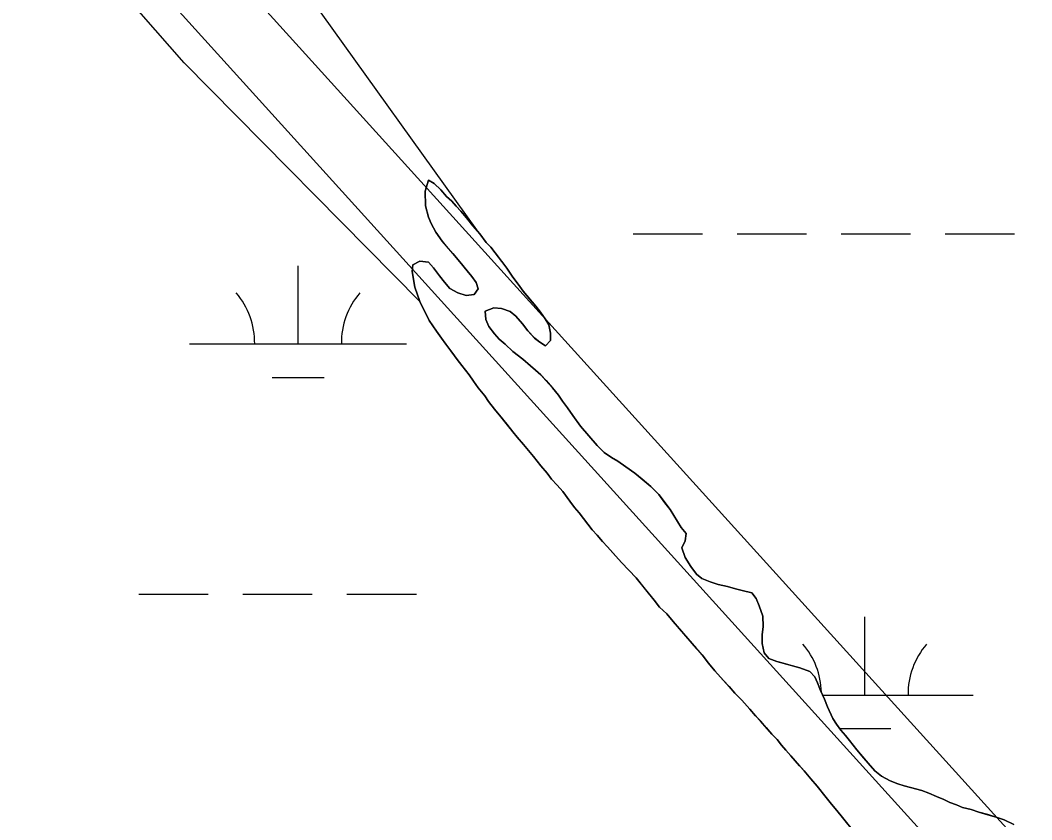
# Model space of a CAD drawing. Extents: x 3177185 to 3215018, y 812988 to 838321.
# Drawn here: x 3211913.8 to 3212380.4, y 826930.6 to 827299.2 of the extents above; entities that cross this region are included whole.
import ezdxf

# ---------------------------------------------------------------- set-up
doc = ezdxf.new("R2010")
doc.units = 0
for name, color, linetype in [('V-ROAD-CNTR', 7, 'Continuous'), ('V-SITE-VEGE', 7, 'Continuous'), ('V-TOPO-SHOR', 7, 'Continuous'), ('V-WETL-SWMP', 7, 'Continuous')]:
    doc.layers.add(name, color=color, linetype=linetype)

msp = doc.modelspace()

# ---------------------------------------------------------------- linework, layer by layer
at = {"layer": 'V-ROAD-CNTR'}
for points in [[(3211712.45, 827704.62), (3211835.48, 827515.16), (3212594.79, 826677.33), (3212780.45, 826453.91)], [(3211683.75, 827693.73), (3211811.63, 827496.8), (3212572.13, 826657.66), (3212780.37, 826407.08)]]:
    msp.add_lwpolyline(points, dxfattribs=at)
at = {"layer": 'V-SITE-VEGE'}
for p, q in [((3211989.34, 827279.49), (3211917.29, 827361.87)), ((3212009.93, 827361.87), (3212125.01, 827201.53)), ((3212098.2, 827169.45), (3211989.34, 827279.49)), ((3212125.01, 827201.53), (3212125.77, 827200.63)), ((3212125.77, 827200.63), (3212128.75, 827196.69)), ((3212128.75, 827196.69), (3212130.94, 827194.52)), ((3212130.94, 827194.52), (3212138.3, 827184.86)), ((3212138.3, 827184.86), (3212141.09, 827180.71)), ((3212141.09, 827180.71), (3212145.87, 827174.2)), ((3212145.87, 827174.2), (3212151.64, 827167.31)), ((3212102.39, 827160.76), (3212098.2, 827169.45)), ((3212132.25, 827166.63), (3212128.3, 827165.03)), ((3212135.81, 827166.25), (3212132.25, 827166.63)), ((3212139.77, 827164.88), (3212135.81, 827166.25)), ((3212151.64, 827167.31), (3212153.82, 827164.54)), ((3212128.3, 827165.03), (3212128.51, 827161.27)), ((3212128.51, 827161.27), (3212129.91, 827157.91)), ((3212142.35, 827162.71), (3212139.77, 827164.88)), ((3212145.54, 827159.17), (3212142.35, 827162.71)), ((3212153.82, 827164.54), (3212156.01, 827161.59)), ((3212156.01, 827161.59), (3212157.61, 827158.82)), ((3212105.78, 827155.83), (3212102.39, 827160.76)), ((3212129.91, 827157.91), (3212132.5, 827154.56)), ((3212147.92, 827156.01), (3212145.54, 827159.17)), ((3212157.61, 827158.82), (3212158.42, 827154.87)), ((3212115.33, 827142.81), (3212105.78, 827155.83)), ((3212132.5, 827154.56), (3212134.68, 827152.19)), ((3212134.68, 827152.19), (3212137.46, 827149.83)), ((3212151.1, 827152.66), (3212147.92, 827156.01)), ((3212153.49, 827150.69), (3212151.1, 827152.66)), ((3212158.42, 827154.87), (3212158.43, 827151.51)), ((3212137.46, 827149.83), (3212141.04, 827146.48)), ((3212156.07, 827149.12), (3212153.49, 827150.69)), ((3212158.43, 827151.51), (3212156.07, 827149.12)), ((3212120.91, 827135.71), (3212115.33, 827142.81)), ((3212141.04, 827146.48), (3212145.61, 827142.94)), ((3212145.61, 827142.94), (3212151.56, 827137.82)), ((3212151.56, 827137.82), (3212153.95, 827135.66)), ((3212122.9, 827132.75), (3212120.91, 827135.71)), ((3212153.95, 827135.66), (3212156.33, 827133.09)), ((3212125.09, 827129.79), (3212122.9, 827132.75)), ((3212128.07, 827126.05), (3212125.09, 827129.79)), ((3212156.33, 827133.09), (3212159.32, 827129.74)), ((3212159.32, 827129.74), (3212162.1, 827126.39)), ((3212129.86, 827123.48), (3212128.07, 827126.05)), ((3212162.1, 827126.39), (3212163.89, 827123.63)), ((3212142.99, 827106.92), (3212129.86, 827123.48)), ((3212163.89, 827123.63), (3212166.28, 827120.47)), ((3212166.28, 827120.47), (3212168.67, 827116.92)), ((3212168.67, 827116.92), (3212172.26, 827111.99)), ((3212172.26, 827111.99), (3212180.01, 827103.12)), ((3212145.98, 827103.57), (3212142.99, 827106.92)), ((3212150.55, 827098.05), (3212145.98, 827103.57)), ((3212180.01, 827103.12), (3212183.19, 827099.97)), ((3212153.94, 827093.71), (3212150.55, 827098.05)), ((3212183.19, 827099.97), (3212186.57, 827097.61)), ((3212186.57, 827097.61), (3212189.54, 827095.84)), ((3212189.54, 827095.84), (3212197.28, 827090.34)), ((3212156.92, 827090.36), (3212153.94, 827093.71)), ((3212158.91, 827087.6), (3212156.92, 827090.36)), ((3212161.49, 827084.84), (3212158.91, 827087.6)), ((3212197.28, 827090.34), (3212204.63, 827084.23)), ((3212164.08, 827081.88), (3212161.49, 827084.84)), ((3212169.45, 827074.58), (3212164.08, 827081.88)), ((3212204.63, 827084.23), (3212208.41, 827080.49)), ((3212208.41, 827080.49), (3212213.58, 827073.59)), ((3212171.64, 827072.02), (3212169.45, 827074.58)), ((3212213.58, 827073.59), (3212218.76, 827065.3)), ((3212177.61, 827064.33), (3212171.64, 827072.02)), ((3212180, 827061.77), (3212177.61, 827064.33)), ((3212218.76, 827065.3), (3212220.95, 827062.54)), ((3212182.39, 827058.81), (3212180, 827061.77)), ((3212184.77, 827056.45), (3212182.39, 827058.81)), ((3212220.57, 827059.18), (3212219, 827056)), ((3212220.95, 827062.54), (3212220.57, 827059.18)), ((3212191.13, 827049.15), (3212184.77, 827056.45)), ((3212219, 827056), (3212220.6, 827051.46)), ((3212197.89, 827042.06), (3212191.13, 827049.15)), ((3212220.6, 827051.46), (3212223.19, 827047.32)), ((3212223.19, 827047.32), (3212225.78, 827043.77)), ((3212206.25, 827031.81), (3212197.89, 827042.06)), ((3212225.78, 827043.77), (3212228.17, 827041.8)), ((3212228.17, 827041.8), (3212232.13, 827040.23)), ((3212232.13, 827040.23), (3212235.7, 827039.06)), ((3212235.7, 827039.06), (3212240.05, 827038.09)), ((3212240.05, 827038.09), (3212251.35, 827035.17)), ((3212251.35, 827035.17), (3212253.33, 827032.61)), ((3212208.64, 827028.65), (3212206.25, 827031.81)), ((3212253.33, 827032.61), (3212254.73, 827029.25)), ((3212212.01, 827025.5), (3212208.64, 827028.65)), ((3212254.73, 827029.25), (3212256.34, 827024.51)), ((3212228.32, 827006.58), (3212212.01, 827025.5)), ((3212256.34, 827024.51), (3212256.56, 827019.76)), ((3212256.56, 827019.76), (3212255.98, 827015.8)), ((3212255.98, 827015.8), (3212256, 827011.84)), ((3212256, 827011.84), (3212257.01, 827007.49)), ((3212257.01, 827007.49), (3212259.2, 827004.93)), ((3212234.29, 826999.28), (3212228.32, 827006.58)), ((3212259.2, 827004.93), (3212262.76, 827003.56)), ((3212262.76, 827003.56), (3212273.46, 827000.64)), ((3212243.43, 826989.03), (3212234.29, 826999.28)), ((3212273.46, 827000.64), (3212278.02, 826998.88)), ((3212278.02, 826998.88), (3212280.4, 826996.52)), ((3212280.4, 826996.52), (3212283, 826990.2)), ((3212246.62, 826985.68), (3212243.43, 826989.03)), ((3212283, 826990.2), (3212284.8, 826986.25)), ((3212255.36, 826976.03), (3212246.62, 826985.68)), ((3212284.8, 826986.25), (3212286.2, 826982.69)), ((3212286.2, 826982.69), (3212288.6, 826977.36)), ((3212260.54, 826970.11), (3212255.36, 826976.03)), ((3212288.6, 826977.36), (3212290.39, 826974.6)), ((3212290.39, 826974.6), (3212292.38, 826971.84)), ((3212262.92, 826967.55), (3212260.54, 826970.11)), ((3212292.38, 826971.84), (3212294.57, 826969.47)), ((3212266.9, 826962.62), (3212262.92, 826967.55)), ((3212294.57, 826969.47), (3212299.74, 826962.77)), ((3212275.45, 826953.16), (3212266.9, 826962.62)), ((3212299.74, 826962.77), (3212304.92, 826956.66)), ((3212304.92, 826956.66), (3212308.1, 826953.11)), ((3212278.44, 826949.41), (3212275.45, 826953.16)), ((3212308.1, 826953.11), (3212311.08, 826950.74)), ((3212281.42, 826946.07), (3212278.44, 826949.41)), ((3212311.08, 826950.74), (3212315.04, 826948.59)), ((3212315.04, 826948.59), (3212318.61, 826947.22)), ((3212318.61, 826947.22), (3212321.58, 826946.24)), ((3212285.6, 826940.94), (3212281.42, 826946.07)), ((3212321.58, 826946.24), (3212329.7, 826944.1)), ((3212329.7, 826944.1), (3212332.88, 826942.93)), ((3212332.88, 826942.93), (3212339.81, 826939.99)), ((3212287.98, 826937.78), (3212285.6, 826940.94)), ((3212290.57, 826934.83), (3212287.98, 826937.78)), ((3212339.81, 826939.99), (3212342.59, 826938.61)), ((3212342.59, 826938.61), (3212345.76, 826937.44)), ((3212345.76, 826937.44), (3212348.54, 826936.27)), ((3212293.15, 826931.67), (3212290.57, 826934.83)), ((3212348.54, 826936.27), (3212352.5, 826935.3)), ((3212352.5, 826935.3), (3212356.06, 826934.13)), ((3212356.06, 826934.13), (3212360.23, 826932.96)), ((3212360.23, 826932.96), (3212364.39, 826931.59)), ((3212298.73, 826924.57), (3212293.15, 826931.67)), ((3212364.39, 826931.59), (3212367.75, 826930.61)), ((3212367.75, 826930.61), (3212372.12, 826928.46))]:
    msp.add_line(p, q, dxfattribs=at)
at = {"layer": 'V-TOPO-SHOR'}
for points in [[(3212208.41, 827080.49), (3212204.63, 827084.23), (3212200.66, 827087.58), (3212197.28, 827090.34), (3212193.12, 827093.29), (3212189.54, 827095.84), (3212186.57, 827097.61), (3212183.19, 827099.97), (3212180.01, 827103.12), (3212176.04, 827107.66), (3212172.26, 827111.99), (3212168.67, 827116.92), (3212166.28, 827120.47), (3212163.89, 827123.63), (3212162.1, 827126.39), (3212159.32, 827129.74), (3212156.33, 827133.09), (3212153.95, 827135.66), (3212151.56, 827137.82), (3212149.18, 827139.79), (3212145.61, 827142.94), (3212141.04, 827146.48), (3212137.46, 827149.83), (3212134.68, 827152.19), (3212132.5, 827154.56), (3212129.91, 827157.91), (3212128.51, 827161.27), (3212128.3, 827165.03), (3212132.25, 827166.63), (3212135.81, 827166.25), (3212139.77, 827164.88), (3212142.35, 827162.71), (3212145.54, 827159.17), (3212147.92, 827156.01), (3212151.1, 827152.66), (3212153.49, 827150.69), (3212156.07, 827149.12), (3212158.43, 827151.51), (3212158.42, 827154.87), (3212157.61, 827158.82), (3212156.01, 827161.59), (3212153.82, 827164.54), (3212151.64, 827167.31), (3212149.45, 827169.87), (3212145.87, 827174.21), (3212143.48, 827177.56), (3212141.09, 827180.71), (3212138.3, 827184.86), (3212135.91, 827188.01), (3212132.93, 827191.96), (3212130.94, 827194.52), (3212128.75, 827196.69), (3212125.77, 827200.63), (3212122.58, 827204.38), (3212119.6, 827208.12), (3212117.01, 827211.08), (3212114.83, 827213.44), (3212112.84, 827215.81), (3212110.45, 827217.98), (3212107.87, 827220.93), (3212104.69, 827223.89), (3212102.11, 827225.46), (3212100.55, 827220.31), (3212100.78, 827213.58), (3212102.18, 827208.44), (3212103.38, 827205.48), (3212105.58, 827201.53), (3212108.37, 827197.39), (3212110.35, 827195.02), (3212113.34, 827191.67), (3212116.52, 827187.73), (3212119.9, 827183.59), (3212122.09, 827181.03), (3212124.08, 827178.27), (3212125.08, 827175.3), (3212123.12, 827172.72), (3212119.56, 827172.31), (3212115.59, 827173.48), (3212112.02, 827175.44), (3212109.44, 827178.4), (3212107.25, 827181.36), (3212104.46, 827185.1), (3212102.08, 827187.67), (3212098.12, 827188.04), (3212094.96, 827186.45), (3212094.58, 827183.28), (3212095.8, 827176.16), (3212098.2, 827169.45), (3212100.4, 827164.91), (3212102.39, 827160.76), (3212105.78, 827155.83), (3212108.17, 827152.67), (3212110.16, 827149.91), (3212113.34, 827145.57), (3212115.33, 827142.81), (3212117.52, 827140.05), (3212120.91, 827135.71), (3212122.9, 827132.75), (3212125.09, 827129.79), (3212128.07, 827126.05), (3212129.86, 827123.48)], [(3212129.86, 827123.48), (3212132.65, 827119.93), (3212136.23, 827115.4), (3212138.22, 827113.03), (3212141.01, 827109.48), (3212142.99, 827106.92), (3212145.98, 827103.57), (3212150.55, 827098.05), (3212153.94, 827093.71), (3212156.92, 827090.36), (3212158.91, 827087.6), (3212161.49, 827084.84), (3212164.08, 827081.88), (3212167.26, 827077.54), (3212169.45, 827074.58), (3212171.64, 827072.02), (3212177.61, 827064.33), (3212180, 827061.77), (3212182.38, 827058.81), (3212184.77, 827056.45), (3212188.35, 827052.31), (3212191.13, 827049.15), (3212194.51, 827045.61), (3212197.89, 827042.06), (3212202.07, 827036.93), (3212206.25, 827031.81), (3212208.64, 827028.65), (3212212.01, 827025.5), (3212215, 827021.95), (3212219.77, 827016.43), (3212225.74, 827009.53), (3212228.32, 827006.58), (3212231.3, 827002.83), (3212234.29, 826999.28), (3212238.27, 826994.75), (3212240.85, 826991.99), (3212243.43, 826989.03), (3212246.62, 826985.68), (3212250.39, 826981.55), (3212252.98, 826978.59), (3212255.36, 826976.03), (3212257.95, 826973.07), (3212260.54, 826970.11), (3212262.92, 826967.55), (3212264.91, 826964.99), (3212266.9, 826962.62), (3212269.28, 826960.06), (3212273.26, 826955.53), (3212275.45, 826953.16), (3212278.44, 826949.41), (3212281.42, 826946.07), (3212285.6, 826940.94), (3212287.98, 826937.78), (3212290.57, 826934.83), (3212293.15, 826931.67), (3212298.73, 826924.57)], [(3212372.12, 826928.46), (3212367.75, 826930.61), (3212364.39, 826931.59), (3212360.23, 826932.96), (3212356.06, 826934.13), (3212352.5, 826935.3), (3212348.54, 826936.27), (3212345.76, 826937.44), (3212342.59, 826938.61), (3212339.81, 826939.99), (3212336.44, 826941.36), (3212332.88, 826942.93), (3212329.7, 826944.1), (3212325.15, 826945.27), (3212321.58, 826946.24), (3212318.61, 826947.22), (3212315.04, 826948.59), (3212311.08, 826950.74), (3212308.1, 826953.11), (3212304.92, 826956.66), (3212302.73, 826959.22), (3212299.74, 826962.77), (3212296.96, 826966.32), (3212294.57, 826969.47), (3212292.38, 826971.84), (3212290.39, 826974.6), (3212288.6, 826977.36), (3212286.2, 826982.69), (3212284.8, 826986.25), (3212283, 826990.2), (3212281.6, 826993.75), (3212280.41, 826996.52), (3212278.02, 826998.88), (3212273.46, 827000.64), (3212270.09, 827001.62), (3212265.73, 827002.79), (3212262.76, 827003.56), (3212259.2, 827004.93), (3212257.01, 827007.49), (3212256, 827011.84), (3212255.98, 827015.8), (3212256.56, 827019.76), (3212256.34, 827024.51), (3212254.73, 827029.25), (3212253.33, 827032.61), (3212251.35, 827035.17), (3212246.79, 827036.34), (3212243.82, 827037.12), (3212240.05, 827038.09), (3212235.7, 827039.06), (3212232.13, 827040.23), (3212228.17, 827041.8), (3212225.78, 827043.77), (3212223.19, 827047.32), (3212220.6, 827051.46), (3212219, 827056), (3212220.57, 827059.18), (3212220.95, 827062.54), (3212218.76, 827065.3), (3212216.97, 827068.07), (3212213.58, 827073.59), (3212211.2, 827076.74), (3212208.41, 827080.49)]]:
    msp.add_lwpolyline(points, dxfattribs=at)
at = {"layer": 'V-WETL-SWMP'}
for p, q in [((3212100.55, 827220.31), (3212102.11, 827225.46)), ((3212102.11, 827225.46), (3212104.69, 827223.88)), ((3212104.69, 827223.88), (3212107.87, 827220.93)), ((3212100.78, 827213.58), (3212100.55, 827220.31)), ((3212107.87, 827220.93), (3212110.45, 827217.97)), ((3212110.45, 827217.97), (3212112.84, 827215.81)), ((3212102.18, 827208.44), (3212100.78, 827213.58)), ((3212112.84, 827215.81), (3212114.83, 827213.44)), ((3212114.83, 827213.44), (3212117.01, 827211.08)), ((3212103.38, 827205.48), (3212102.18, 827208.44)), ((3212117.01, 827211.08), (3212119.6, 827208.12)), ((3212119.6, 827208.12), (3212122.58, 827204.37)), ((3212105.58, 827201.53), (3212103.38, 827205.48)), ((3212122.58, 827204.37), (3212125.77, 827200.63)), ((3212108.37, 827197.39), (3212105.58, 827201.53)), ((3212125.77, 827200.63), (3212128.75, 827196.68)), ((3212196.53, 827200.7), (3212228.53, 827200.7)), ((3212244.53, 827200.7), (3212276.53, 827200.7)), ((3212292.53, 827200.7), (3212324.53, 827200.7)), ((3212340.53, 827200.7), (3212372.53, 827200.7)), ((3212110.36, 827195.02), (3212108.37, 827197.39)), ((3212113.34, 827191.67), (3212110.36, 827195.02)), ((3212128.75, 827196.68), (3212130.94, 827194.52)), ((3212130.94, 827194.52), (3212132.93, 827191.95)), ((3212116.52, 827187.73), (3212113.34, 827191.67)), ((3212132.93, 827191.95), (3212138.3, 827184.85)), ((3212041.94, 827149.96), (3212041.94, 827185.96)), ((3212094.58, 827183.28), (3212094.96, 827186.45)), ((3212094.96, 827186.45), (3212098.12, 827188.04)), ((3212098.12, 827188.04), (3212102.08, 827187.66)), ((3212102.08, 827187.66), (3212104.46, 827185.1)), ((3212104.46, 827185.1), (3212107.25, 827181.35)), ((3212119.9, 827183.59), (3212116.52, 827187.73)), ((3212138.3, 827184.85), (3212141.09, 827180.71)), ((3212095.8, 827176.16), (3212094.58, 827183.28)), ((3212107.25, 827181.35), (3212109.44, 827178.4)), ((3212122.09, 827181.02), (3212119.9, 827183.59)), ((3212124.08, 827178.26), (3212122.09, 827181.02)), ((3212141.09, 827180.71), (3212143.48, 827177.56)), ((3212098.2, 827169.44), (3212095.8, 827176.16)), ((3212109.44, 827178.4), (3212112.03, 827175.44)), ((3212112.03, 827175.44), (3212115.6, 827173.48)), ((3212123.12, 827172.72), (3212125.08, 827175.3)), ((3212125.08, 827175.3), (3212124.08, 827178.26)), ((3212143.48, 827177.56), (3212145.87, 827174.2)), ((3212115.6, 827173.48), (3212119.56, 827172.31)), ((3212119.56, 827172.31), (3212123.12, 827172.72)), ((3212145.87, 827174.2), (3212149.45, 827169.87)), ((3212100.4, 827164.9), (3212098.2, 827169.44)), ((3212132.25, 827166.62), (3212128.3, 827165.02)), ((3212135.81, 827166.24), (3212132.25, 827166.62)), ((3212139.77, 827164.88), (3212135.81, 827166.24)), ((3212149.45, 827169.87), (3212151.63, 827167.3)), ((3212151.63, 827167.3), (3212153.82, 827164.54)), ((3212102.39, 827160.75), (3212100.4, 827164.9)), ((3212128.3, 827165.02), (3212128.51, 827161.27)), ((3212128.51, 827161.27), (3212129.91, 827157.91)), ((3212142.35, 827162.71), (3212139.77, 827164.88)), ((3212145.54, 827159.16), (3212142.35, 827162.71)), ((3212153.82, 827164.54), (3212156.01, 827161.58)), ((3212156.01, 827161.58), (3212157.61, 827158.82)), ((3212105.78, 827155.82), (3212102.39, 827160.75)), ((3212129.91, 827157.91), (3212132.5, 827154.56)), ((3212147.92, 827156.01), (3212145.54, 827159.16)), ((3212157.61, 827158.82), (3212158.42, 827154.87)), ((3212108.17, 827152.67), (3212105.78, 827155.82)), ((3212110.16, 827149.91), (3212108.17, 827152.67)), ((3212132.5, 827154.56), (3212134.68, 827152.19)), ((3212134.68, 827152.19), (3212137.46, 827149.83)), ((3212151.11, 827152.66), (3212147.92, 827156.01)), ((3212153.49, 827150.69), (3212151.11, 827152.66)), ((3212158.42, 827154.87), (3212158.43, 827151.5)), ((3211991.94, 827149.96), (3212091.94, 827149.96)), ((3212113.34, 827145.57), (3212110.16, 827149.91)), ((3212137.46, 827149.83), (3212141.04, 827146.48)), ((3212156.07, 827149.12), (3212153.49, 827150.69)), ((3212158.43, 827151.5), (3212156.07, 827149.12)), ((3212115.33, 827142.81), (3212113.34, 827145.57)), ((3212117.52, 827140.05), (3212115.33, 827142.81)), ((3212141.04, 827146.48), (3212145.61, 827142.94)), ((3212145.61, 827142.94), (3212149.18, 827139.79)), ((3212120.91, 827135.71), (3212117.52, 827140.05)), ((3212149.18, 827139.79), (3212151.57, 827137.82)), ((3212151.57, 827137.82), (3212153.95, 827135.65)), ((3212029.94, 827134.53), (3212053.94, 827134.53)), ((3212122.9, 827132.75), (3212120.91, 827135.71)), ((3212153.95, 827135.65), (3212156.34, 827133.09)), ((3212125.09, 827129.79), (3212122.9, 827132.75)), ((3212128.07, 827126.04), (3212125.09, 827129.79)), ((3212156.34, 827133.09), (3212159.32, 827129.74)), ((3212159.32, 827129.74), (3212162.1, 827126.39)), ((3212129.86, 827123.48), (3212128.07, 827126.04)), ((3212162.1, 827126.39), (3212163.9, 827123.63)), ((3212132.65, 827119.93), (3212129.86, 827123.48)), ((3212136.23, 827115.39), (3212132.65, 827119.93)), ((3212163.9, 827123.63), (3212166.28, 827120.47)), ((3212166.28, 827120.47), (3212168.67, 827116.92)), ((3212138.22, 827113.03), (3212136.23, 827115.39)), ((3212168.67, 827116.92), (3212172.26, 827111.99)), ((3212141.01, 827109.48), (3212138.22, 827113.03)), ((3212172.26, 827111.99), (3212176.04, 827107.65)), ((3212143, 827106.92), (3212141.01, 827109.48)), ((3212145.98, 827103.56), (3212143, 827106.92)), ((3212176.04, 827107.65), (3212180.01, 827103.12)), ((3212150.55, 827098.04), (3212145.98, 827103.56)), ((3212180.01, 827103.12), (3212183.19, 827099.97)), ((3212153.94, 827093.71), (3212150.55, 827098.04)), ((3212183.19, 827099.97), (3212186.57, 827097.61)), ((3212186.57, 827097.61), (3212189.54, 827095.84)), ((3212189.54, 827095.84), (3212193.12, 827093.28)), ((3212156.92, 827090.36), (3212153.94, 827093.71)), ((3212193.12, 827093.28), (3212197.28, 827090.33)), ((3212158.91, 827087.59), (3212156.92, 827090.36)), ((3212161.49, 827084.84), (3212158.91, 827087.59)), ((3212197.28, 827090.33), (3212200.66, 827087.58)), ((3212200.66, 827087.58), (3212204.63, 827084.23)), ((3212164.08, 827081.88), (3212161.49, 827084.84)), ((3212167.26, 827077.54), (3212164.08, 827081.88)), ((3212204.63, 827084.23), (3212208.41, 827080.49)), ((3212169.45, 827074.58), (3212167.26, 827077.54)), ((3212208.41, 827080.49), (3212211.19, 827076.74)), ((3212171.64, 827072.02), (3212169.45, 827074.58)), ((3212211.19, 827076.74), (3212213.58, 827073.59)), ((3212213.58, 827073.59), (3212216.97, 827068.06)), ((3212177.61, 827064.33), (3212171.64, 827072.02)), ((3212216.97, 827068.06), (3212218.76, 827065.3)), ((3212180, 827061.77), (3212177.61, 827064.33)), ((3212218.76, 827065.3), (3212220.95, 827062.54)), ((3212182.38, 827058.81), (3212180, 827061.77)), ((3212184.77, 827056.44), (3212182.38, 827058.81)), ((3212220.57, 827059.17), (3212219, 827056)), ((3212220.95, 827062.54), (3212220.57, 827059.17)), ((3212188.35, 827052.3), (3212184.77, 827056.44)), ((3212219, 827056), (3212220.61, 827051.46)), ((3212191.13, 827049.15), (3212188.35, 827052.3)), ((3212197.89, 827042.06), (3212191.13, 827049.15)), ((3212220.61, 827051.46), (3212223.2, 827047.31)), ((3212223.2, 827047.31), (3212225.78, 827043.76)), ((3212206.25, 827031.8), (3212197.89, 827042.06)), ((3212225.78, 827043.76), (3212228.17, 827041.79)), ((3212228.17, 827041.79), (3212232.13, 827040.23)), ((3212232.13, 827040.23), (3212235.7, 827039.06)), ((3212235.7, 827039.06), (3212240.05, 827038.09)), ((3212240.05, 827038.09), (3212243.82, 827037.11)), ((3212243.82, 827037.11), (3212246.79, 827036.34)), ((3212246.79, 827036.34), (3212251.35, 827035.17)), ((3212251.35, 827035.17), (3212253.34, 827032.61)), ((3211968.53, 827034.53), (3212000.53, 827034.53)), ((3212016.53, 827034.53), (3212048.53, 827034.53)), ((3212064.53, 827034.53), (3212096.53, 827034.53)), ((3212208.64, 827028.65), (3212206.25, 827031.8)), ((3212253.34, 827032.61), (3212254.74, 827029.25)), ((3212212.01, 827025.5), (3212208.64, 827028.65)), ((3212254.74, 827029.25), (3212256.34, 827024.51)), ((3212215, 827021.95), (3212212.01, 827025.5)), ((3212225.74, 827009.53), (3212215, 827021.95)), ((3212256.34, 827024.51), (3212256.56, 827019.76)), ((3212303.37, 826988.1), (3212303.37, 827024.1)), ((3212256.56, 827019.76), (3212255.98, 827015.8)), ((3212255.98, 827015.8), (3212256, 827011.84)), ((3212256, 827011.84), (3212257.01, 827007.49)), ((3212228.32, 827006.57), (3212225.74, 827009.53)), ((3212257.01, 827007.49), (3212259.2, 827004.93)), ((3212231.31, 827002.83), (3212228.32, 827006.57)), ((3212234.29, 826999.28), (3212231.31, 827002.83)), ((3212259.2, 827004.93), (3212262.76, 827003.56)), ((3212262.76, 827003.56), (3212265.73, 827002.78)), ((3212265.73, 827002.78), (3212270.09, 827001.61)), ((3212238.27, 826994.75), (3212234.29, 826999.28)), ((3212270.09, 827001.61), (3212273.46, 827000.64)), ((3212273.46, 827000.64), (3212278.02, 826998.88)), ((3212278.02, 826998.88), (3212280.4, 826996.51)), ((3212240.85, 826991.99), (3212238.27, 826994.75)), ((3212280.4, 826996.51), (3212281.6, 826993.75)), ((3212281.6, 826993.75), (3212283, 826990.19)), ((3212243.44, 826989.03), (3212240.85, 826991.99)), ((3212246.62, 826985.68), (3212243.44, 826989.03)), ((3212283, 826990.19), (3212284.8, 826986.24)), ((3212250.39, 826981.54), (3212246.62, 826985.68)), ((3212283.96, 826988.1), (3212353.37, 826988.1)), ((3212284.8, 826986.24), (3212286.2, 826982.69)), ((3212252.98, 826978.59), (3212250.39, 826981.54)), ((3212286.2, 826982.69), (3212288.6, 826977.36)), ((3212255.37, 826976.02), (3212252.98, 826978.59)), ((3212260.54, 826970.11), (3212255.37, 826976.02)), ((3212288.6, 826977.36), (3212290.39, 826974.59)), ((3212290.39, 826974.59), (3212292.38, 826971.83)), ((3212262.92, 826967.55), (3212260.54, 826970.11)), ((3212291.78, 826972.67), (3212315.37, 826972.67)), ((3212292.38, 826971.83), (3212294.57, 826969.47)), ((3212264.91, 826964.99), (3212262.92, 826967.55)), ((3212294.57, 826969.47), (3212296.96, 826966.31)), ((3212296.96, 826966.31), (3212299.75, 826962.76)), ((3212266.9, 826962.62), (3212264.91, 826964.99)), ((3212269.29, 826960.06), (3212266.9, 826962.62)), ((3212299.75, 826962.76), (3212302.73, 826959.22)), ((3212273.26, 826955.52), (3212269.29, 826960.06)), ((3212302.73, 826959.22), (3212304.92, 826956.65)), ((3212304.92, 826956.65), (3212308.1, 826953.1)), ((3212275.45, 826953.16), (3212273.26, 826955.52)), ((3212278.43, 826949.41), (3212275.45, 826953.16)), ((3212308.1, 826953.1), (3212311.08, 826950.74)), ((3212281.42, 826946.06), (3212278.43, 826949.41)), ((3212311.08, 826950.74), (3212315.04, 826948.58)), ((3212315.04, 826948.58), (3212318.61, 826947.21)), ((3212318.61, 826947.21), (3212321.58, 826946.24)), ((3212285.59, 826940.94), (3212281.42, 826946.06)), ((3212321.58, 826946.24), (3212325.15, 826945.26)), ((3212325.15, 826945.26), (3212329.71, 826944.1)), ((3212329.71, 826944.1), (3212332.88, 826942.92)), ((3212332.88, 826942.92), (3212336.45, 826941.36)), ((3212287.98, 826937.78), (3212285.59, 826940.94)), ((3212290.57, 826934.82), (3212287.98, 826937.78)), ((3212336.45, 826941.36), (3212339.81, 826939.99)), ((3212339.81, 826939.99), (3212342.59, 826938.61)), ((3212342.59, 826938.61), (3212345.76, 826937.44)), ((3212345.76, 826937.44), (3212348.54, 826936.27)), ((3212293.15, 826931.67), (3212290.57, 826934.82)), ((3212348.54, 826936.27), (3212352.5, 826935.29)), ((3212352.5, 826935.29), (3212356.07, 826934.12)), ((3212356.07, 826934.12), (3212360.23, 826932.95)), ((3212360.23, 826932.95), (3212364.39, 826931.59)), ((3212298.73, 826924.57), (3212293.15, 826931.67)), ((3212364.39, 826931.59), (3212367.76, 826930.61))]:
    msp.add_line(p, q, dxfattribs=at)
for centre, start, end in [((3211986.69, 827150.44), 359.2282, 40.7718), ((3212097.18, 827150.44), 139.2282, 180.7718), ((3212248.13, 826988.58), 1.3405, 40.7718), ((3212358.62, 826988.58), 139.2282, 180.7718)]:
    msp.add_arc(centre, 35.25, start, end, dxfattribs=at)

doc.saveas('drawing.dxf')
